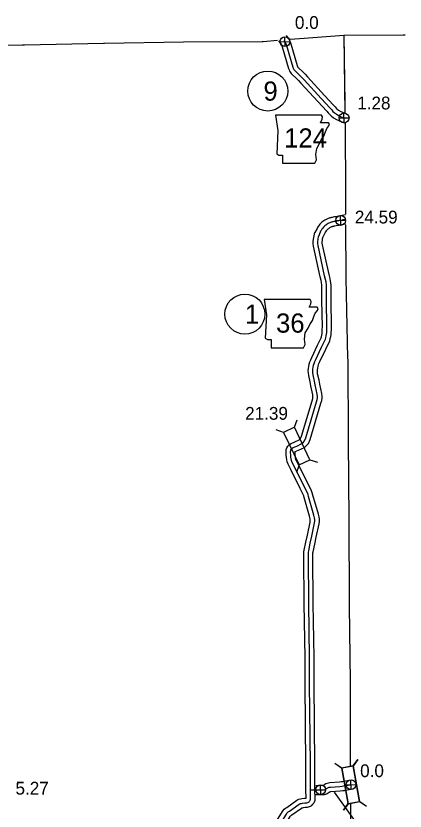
# Model space of a CAD drawing. Extents: x -83719 to 153526, y -11835 to 11446.
# Drawn here: x 2746 to 3174, y 967 to 1842 of the extents above; entities that cross this region are included whole.
import ezdxf

# ---------------------------------------------------------------- set-up
doc = ezdxf.new("R2010")
doc.units = 0
for name, color, linetype in [('Level 10', 7, 'Continuous'), ('Level 12', 7, 'Continuous'), ('Level 2', 7, 'Continuous'), ('Level 20', 7, 'Continuous'), ('Level 21', 7, 'Continuous'), ('Level 25', 7, 'Continuous'), ('Level 26', 7, 'Continuous'), ('Level 27', 7, 'Continuous'), ('Level 58', 7, 'Continuous'), ('Level 59', 7, 'Continuous')]:
    doc.layers.add(name, color=color, linetype=linetype)

msp = doc.modelspace()

# ---------------------------------------------------------------- linework, layer by layer
at = {"layer": 'Level 10'}
for points in [[(3043.27, 1820.9), (3046.89, 1815.81), (3048.45, 1811.48), (3055.41, 1787.63), (3055.76, 1786.74), (3055.92, 1786.38), (3055.95, 1786.32), (3056.15, 1786.11), (3062.47, 1780.02), (3064.29, 1778.17), (3066.94, 1775.26), (3085.57, 1754.96), (3095.38, 1744.24), (3097.23, 1742.2), (3098.49, 1740.75), (3099.28, 1740.02), (3100.99, 1738.76), (3103.42, 1737.35), (3105.44, 1736.38), (3107.85, 1735.31), (3108.05, 1735.23)], [(3035.12, 1815.11), (3037.94, 1811.13), (3038.93, 1808.38), (3045.94, 1784.38), (3046.51, 1782.95), (3047.06, 1781.65), (3048.06, 1780.13), (3049.02, 1779.1), (3055.43, 1772.91), (3057.02, 1771.29), (3059.56, 1768.51), (3078.2, 1748.2), (3087.98, 1737.51), (3089.75, 1735.55), (3091.29, 1733.79), (3092.89, 1732.3), (3095.51, 1730.38), (3098.74, 1728.5), (3101.24, 1727.3), (3104.01, 1726.08), (3108.19, 1724.44)], [(3108.75, 1623.39), (3106.98, 1623.06), (3104.88, 1622.67), (3102.88, 1622.28), (3101.24, 1621.97), (3100.14, 1621.77), (3099.53, 1621.66), (3098.09, 1621.4), (3096.58, 1621.1), (3095.05, 1620.82), (3093.96, 1620.61), (3093.16, 1620.47), (3092.5, 1620.29), (3091.53, 1620.04), (3090.75, 1619.8), (3089.54, 1619.36), (3088.26, 1618.8), (3087.28, 1618.3), (3085.93, 1617.55), (3084.86, 1616.82), (3083.9, 1616.09), (3082.83, 1615.28), (3082.09, 1614.55), (3081.28, 1613.81), (3080.61, 1613.07), (3079.75, 1612.09), (3078.47, 1610.41), (3077.87, 1609.43), (3077.38, 1608.56), (3075.11, 1604.03)], [(3108.81, 1613.22), (3106.75, 1612.84), (3104.77, 1612.46), (3103.04, 1612.13), (3101.89, 1611.93), (3101.32, 1611.82), (3099.95, 1611.57), (3098.44, 1611.28), (3096.89, 1610.99), (3095.78, 1610.78), (3095.4, 1610.71), (3095.05, 1610.61), (3094.21, 1610.41), (3093.94, 1610.32), (3093.26, 1610.08), (3092.57, 1609.77), (3092, 1609.48), (3091.19, 1609.03), (3090.7, 1608.7), (3089.93, 1608.11), (3089.37, 1607.69), (3088.97, 1607.29), (3088.37, 1606.74), (3088.07, 1606.42), (3087.5, 1605.76), (3086.73, 1604.76), (3086.49, 1604.35), (3086.2, 1603.85), (3085.87, 1603.19), (3083.9, 1598.85)], [(3063.82, 981.25), (3065.14, 981.31), (3065.22, 981.34), (3065.31, 981.38), (3065.31, 981.41), (3065.07, 990.38), (3065.01, 1018.37), (3064.18, 1106.99), (3064.2, 1136), (3063.2, 1195.38), (3062.85, 1247.99), (3062.83, 1250.44), (3062.92, 1252.58), (3063.3, 1254.43), (3065.09, 1262.94), (3066.79, 1270.66), (3069.78, 1285.03), (3069.94, 1286.45), (3069.94, 1287.68), (3069.72, 1288.97), (3069.12, 1291.63), (3063.31, 1312.18), (3062.74, 1314.08), (3062.15, 1315.56), (3058.89, 1322.25), (3048.58, 1342.93), (3045.46, 1348.88), (3044.53, 1351.39), (3043.96, 1353.79), (3043.64, 1356.28), (3043.4, 1358.91), (3043.31, 1361.27), (3043.31, 1363.27), (3043.52, 1365.01), (3043.96, 1366.8), (3045.13, 1368.93), (3047, 1370.73), (3048.87, 1371.72), (3053.01, 1373.48), (3057.74, 1375.75), (3058.72, 1376.73), (3059.26, 1377.33), (3060.23, 1379.64), (3072.07, 1418.85), (3072.75, 1421.2), (3072.9, 1422.16), (3072.88, 1423.13), (3072.61, 1425.15), (3070.55, 1435.3), (3069.8, 1439.43), (3068.19, 1446.49), (3067.81, 1449.37), (3067.68, 1451.77), (3067.85, 1454.19), (3068.28, 1456.47), (3068.7, 1458.99), (3069.45, 1461.54), (3070.41, 1463.87), (3071.61, 1466.3), (3077.93, 1479.85), (3081.95, 1488.09), (3082.22, 1489.26), (3082.58, 1491.12), (3082.88, 1492.88), (3083.1, 1494.49), (3083.19, 1497.18), (3083.32, 1500.18), (3082.75, 1529.21), (3082.75, 1545.85), (3082.42, 1548.79), (3081.97, 1551.07), (3080.89, 1555.31), (3073.5, 1588.82), (3073.09, 1591.84), (3073.23, 1594.1), (3073.53, 1596.5), (3075.11, 1604.03)], [(3064.31, 971.26), (3066.81, 971.38), (3068.91, 972), (3070.22, 972.66), (3071.52, 973.37), (3072.82, 974.56), (3073.84, 975.85), (3074.56, 977.29), (3075.18, 979.21), (3075.32, 981.2), (3075.07, 990.52), (3075.01, 1018.43), (3074.18, 1107.08), (3074.2, 1136.17), (3073.2, 1195.5), (3072.85, 1248.06), (3072.83, 1250.28), (3072.87, 1251.35), (3073.09, 1252.38), (3074.87, 1260.84), (3076.56, 1268.56), (3079.66, 1283.43), (3079.94, 1285.9), (3079.93, 1288.54), (3079.54, 1290.91), (3078.81, 1294.1), (3072.91, 1314.97), (3072.19, 1317.38), (3071.3, 1319.61), (3067.86, 1326.67), (3057.48, 1347.48), (3054.62, 1352.95), (3054.13, 1354.28), (3053.81, 1355.6), (3053.58, 1357.38), (3053.38, 1359.55), (3053.31, 1361.46), (3053.31, 1362.66), (3053.32, 1362.75), (3057.13, 1364.36), (3063.62, 1367.48), (3065.97, 1369.84), (3067.83, 1371.89), (3069.65, 1376.26), (3081.66, 1416.02), (3082.54, 1419.05), (3082.91, 1421.51), (3082.86, 1423.88), (3082.48, 1426.79), (3080.37, 1437.18), (3079.6, 1441.43), (3078.04, 1448.26), (3077.78, 1450.3), (3077.7, 1451.71), (3077.78, 1452.9), (3078.12, 1454.71), (3078.47, 1456.75), (3078.9, 1458.23), (3079.52, 1459.75), (3080.62, 1461.97), (3086.96, 1475.54), (3091.43, 1484.71), (3092, 1487.16), (3092.42, 1489.33), (3092.77, 1491.39), (3093.07, 1493.66), (3093.18, 1496.79), (3093.32, 1500.07), (3092.75, 1529.31), (3092.75, 1546.4), (3092.32, 1550.32), (3091.72, 1553.29), (3090.62, 1557.62), (3083.36, 1590.57), (3083.13, 1592.21), (3083.19, 1593.17), (3083.9, 1598.85)], [(3076.11, 995.46), (3084.27, 995.49), (3084.7, 995.82), (3085.77, 996.62), (3087.02, 997.33), (3088.49, 997.9), (3089.87, 998.24), (3091.53, 998.5), (3101.97, 999.23), (3104.28, 999.51), (3105.77, 999.79), (3108.75, 1000.28), (3113.22, 1001.07)], [(3075.79, 985.46), (3085.51, 985.49), (3087.06, 985.78), (3088.4, 986.33), (3089.69, 987.04), (3090.74, 987.86), (3091.25, 988.23), (3091.32, 988.27), (3091.5, 988.34), (3091.85, 988.43), (3092.65, 988.55), (3102.92, 989.27), (3105.8, 989.62), (3107.5, 989.94), (3110.44, 990.42), (3114.97, 991.22)], [(3007.11, 916.79), (3021.91, 938.47), (3039.41, 966.54), (3040.2, 967.75), (3041.3, 969.14), (3042.7, 970.28), (3044.1, 971.15), (3055.3, 979.18), (3057.36, 980.09), (3059.05, 980.51), (3060.69, 980.86), (3063.43, 981.21)], [(3015.36, 911.15), (3030.29, 933.01), (3047.84, 961.15), (3048.33, 961.91), (3048.47, 962.08), (3048.51, 962.12), (3049.66, 962.83), (3060.3, 970.45), (3060.61, 970.59), (3061.31, 970.76), (3062.39, 971), (3064.7, 971.29)]]:
    msp.add_lwpolyline(points, dxfattribs=at)
at = {"layer": 'Level 12'}
msp.add_lwpolyline([(3114.09, 996.15), (3114.21, 996.17)], dxfattribs=at)
at = {"layer": 'Level 2'}
for points in [[(3173.28, 1821.2), (3172.15, 1821.07), (3107, 1820.68), (3063.08, 1817.52), (3047.85, 1816.36)], [(3107, 1820.68), (3107.92, 1746.32)], [(3107, 1820.68), (3108.05, 1735.23)], [(3174.29, 1821.2), (3173.28, 1821.2)], [(3033.67, 1815.25), (3018.04, 1813.99), (3017.14, 1814.01), (2930.3, 1813.62), (2843.61, 1812.13), (2842.21, 1812.1), (2755.43, 1810.27), (2753.13, 1810.29), (2668.08, 1808.86), (2665.08, 1808.76), (2581.49, 1807.21), (2523.79, 1806.92)], [(3108.19, 1724.44), (3108.6, 1643.93), (3108.66, 1641.89), (3108.75, 1624.12)], [(3108.81, 1612.32), (3109.12, 1554.75), (3109.21, 1553.88), (3111.07, 1465.77), (3111.18, 1463.97), (3111.49, 1376.42), (3111.46, 1375.12), (3112.2, 1287.61), (3112.58, 1196.52), (3112.71, 1193.05), (3113.56, 1137.08)], [(3113.56, 1137.08), (3113.97, 1109.94), (3113.87, 1107.26), (3113.86, 1020.95), (3113.99, 1018.61), (3113.99, 1017.06)], [(3114.07, 974.88), (3114.15, 932.17), (3114.18, 930.54), (3114.6, 842.53), (3114.69, 841.13), (3115.18, 774.82), (3115.57, 763.88), (3115.65, 760.91), (3115.67, 759.54), (3115.53, 758.86), (3115.42, 758.09), (3115.24, 756.85), (3115.22, 754.54), (3115.19, 743.98), (3115.91, 664.81), (3115.98, 660.54), (3116.26, 573.57), (3116.21, 569.56), (3116.13, 484.41), (3116.32, 481.98), (3117.02, 397.13), (3117.05, 395.59), (3117.05, 378.05)]]:
    msp.add_lwpolyline(points, dxfattribs=at)
at = {"layer": 'Level 20'}
for p, q in [((3052.45, 1389.63), (3055.37, 1397.93)), ((3040.55, 1383.91), (3032.25, 1386.83)), ((3057.7, 1348.22), (3054.78, 1339.91)), ((3069.59, 1353.93), (3077.9, 1351.01)), ((3104.26, 1014.51), (3097.04, 1019.55)), ((3104.54, 1014.25), (3097.33, 1019.29)), ((3117.54, 1016.56), (3104.54, 1014.25)), ((3117.25, 1016.82), (3122.29, 1024.03)), ((3117.54, 1016.56), (3122.58, 1023.77)), ((3124.46, 977.57), (3117.54, 1016.56)), ((3104.54, 1014.25), (3111.46, 975.26)), ((3111.17, 975.52), (3106.14, 968.31)), ((3111.46, 975.26), (3106.42, 968.05)), ((3111.46, 975.26), (3124.46, 977.57)), ((3124.17, 977.83), (3131.39, 972.79)), ((3124.46, 977.57), (3131.67, 972.53))]:
    msp.add_line(p, q, dxfattribs=at)
for points in [[(3069.59, 1353.93), (3052.45, 1389.63), (3040.55, 1383.91), (3057.7, 1348.22)], [(3104.26, 1014.51), (3111.17, 975.52), (3124.17, 977.83), (3117.25, 1016.82)]]:
    msp.add_lwpolyline(points, close=True, dxfattribs=at)
at = {"layer": 'Level 21'}
msp.add_line((3096.08, 987.8), (3133.47, 936.32), dxfattribs=at)
for points in [[(3031.59, 1733.23), (3034.13, 1716.31), (3033, 1690.65), (3035.26, 1689.24), (3039.49, 1689.24), (3039.49, 1680.22), (3075.01, 1680.22), (3076.71, 1683.89), (3076.14, 1689.81), (3076.99, 1696.58), (3080.09, 1701.93), (3082.06, 1705.88), (3084.88, 1710.11), (3086.57, 1714.62), (3087.98, 1718.29), (3090.52, 1721.39), (3091.09, 1723.36), (3089.96, 1724.77), (3081.22, 1724.77), (3083.19, 1728.72), (3083.47, 1731.26), (3082.3, 1733.21)], [(3019.03, 1530.14), (3021.57, 1513.22), (3020.44, 1487.56), (3022.7, 1486.15), (3026.93, 1486.15), (3026.93, 1477.13), (3062.46, 1477.13), (3064.15, 1480.8), (3063.59, 1486.72), (3064.43, 1493.49), (3067.53, 1498.84), (3069.51, 1502.79), (3072.33, 1507.02), (3074.02, 1511.53), (3075.43, 1515.2), (3077.97, 1518.3), (3078.53, 1520.27), (3077.4, 1521.68), (3068.66, 1521.68), (3070.63, 1525.63), (3070.92, 1528.17), (3069.75, 1530.12)]]:
    msp.add_lwpolyline(points, close=True, dxfattribs=at)
at = {"layer": 'Level 26'}
for p, q in [((3036.6, 1813.88), (3047.45, 1814.13)), ((3042.15, 1808.58), (3041.9, 1819.43)), ((3107.24, 1724.72), (3106.99, 1735.57)), ((3101.69, 1730.02), (3112.54, 1730.27)), ((3103.53, 1611.86), (3103.28, 1622.71)), ((3097.98, 1617.16), (3108.83, 1617.41)), ((3114.9, 990.73), (3114.65, 1001.58)), ((3075.89, 990.56), (3086.74, 990.81)), ((3081.44, 985.26), (3081.19, 996.11)), ((3109.35, 996.03), (3120.2, 996.28))]:
    msp.add_line(p, q, dxfattribs=at)
for centre in [(3042.03, 1814), (3107.12, 1730.14), (3103.41, 1617.28), (3114.77, 996.16), (3081.32, 990.68)]:
    msp.add_circle(centre, 5.43, dxfattribs=at)
at = {"layer": 'Level 27'}
for centre in [(3023.16, 1759.65), (2997.97, 1514.13)]:
    msp.add_circle(centre, 22, dxfattribs=at)
at = {"layer": 'Level 59'}
for points in [[(3040.99, 1815.48), (3042.41, 1813.47), (3043.69, 1809.93), (3050.68, 1786), (3051.14, 1784.84), (3051.49, 1784.02), (3052.01, 1783.23), (3052.59, 1782.6), (3058.95, 1776.46), (3060.65, 1774.73), (3063.25, 1771.88), (3081.88, 1751.58), (3091.68, 1740.87), (3093.49, 1738.87), (3094.89, 1737.27), (3096.08, 1736.16), (3098.25, 1734.57), (3101.08, 1732.93), (3103.34, 1731.84), (3105.93, 1730.69), (3108.27, 1729.78)], [(3108.78, 1618.31), (3107.9, 1618.14), (3105.81, 1617.75), (3103.82, 1617.37), (3102.14, 1617.05), (3101.02, 1616.85), (3100.43, 1616.74), (3099.02, 1616.48), (3097.51, 1616.19), (3095.97, 1615.91), (3094.87, 1615.7), (3094.28, 1615.59), (3093.78, 1615.45), (3092.87, 1615.23), (3092.34, 1615.06), (3091.4, 1614.72), (3090.41, 1614.29), (3089.64, 1613.89), (3088.56, 1613.29), (3087.78, 1612.76), (3086.91, 1612.1), (3086.1, 1611.49), (3085.53, 1610.92), (3084.82, 1610.28), (3084.34, 1609.75), (3083.62, 1608.92), (3082.6, 1607.58), (3082.18, 1606.89), (3081.79, 1606.21), (3081.35, 1605.34), (3080.9, 1604.33), (3078.97, 1599.7)], [(3069.2, 1136.09), (3068.2, 1195.44), (3067.85, 1248.02), (3067.83, 1250.36), (3067.9, 1251.96), (3068.2, 1253.41), (3069.98, 1261.89), (3071.67, 1269.61), (3074.72, 1284.23), (3074.94, 1286.17), (3074.93, 1288.11), (3074.63, 1289.94), (3073.96, 1292.86), (3068.11, 1313.57), (3067.47, 1315.73), (3066.73, 1317.58), (3063.38, 1324.46), (3053.03, 1345.2), (3050.04, 1350.92), (3049.33, 1352.84), (3048.89, 1354.7), (3048.61, 1356.83), (3048.39, 1359.23), (3048.31, 1361.36), (3048.31, 1362.97), (3048.45, 1364.11), (3048.66, 1364.98), (3049.14, 1365.86), (3049.96, 1366.64), (3051.01, 1367.2), (3055.07, 1368.92), (3060.68, 1371.61), (3062.34, 1373.29), (3063.55, 1374.61), (3064.94, 1377.95), (3076.87, 1417.44), (3077.64, 1420.13), (3077.91, 1421.83), (3077.87, 1423.5), (3077.55, 1425.97), (3075.46, 1436.24), (3074.7, 1440.43), (3073.11, 1447.38), (3072.79, 1449.84), (3072.69, 1451.74), (3072.81, 1453.55), (3073.2, 1455.59), (3073.59, 1457.87), (3074.17, 1459.89), (3074.96, 1461.81), (3076.11, 1464.13), (3082.45, 1477.69), (3086.69, 1486.4), (3087.11, 1488.21), (3087.5, 1490.22), (3087.83, 1492.13), (3088.09, 1494.08), (3088.19, 1496.98), (3088.32, 1500.12), (3087.75, 1529.26), (3087.75, 1546.12), (3087.37, 1549.55), (3086.85, 1552.18), (3085.75, 1556.46), (3078.43, 1589.7), (3078.11, 1592.03), (3078.21, 1593.63), (3078.97, 1599.7)], [(3069.18, 1107.04), (3069.2, 1136.09)], [(3064.06, 976.25), (3065.97, 976.35), (3067.07, 976.67), (3067.89, 977.08), (3068.59, 977.46), (3069.14, 977.98), (3069.6, 978.55), (3069.92, 979.19), (3070.24, 980.17), (3070.31, 981.3), (3070.07, 990.45), (3070.01, 1018.4), (3069.18, 1107.04)], [(3070.07, 990.45), (3085.04, 990.49), (3085.64, 990.6), (3086.24, 990.85), (3086.93, 991.23), (3087.72, 991.84), (3088.51, 992.42), (3089.17, 992.8), (3090, 993.12), (3090.86, 993.33), (3092.09, 993.52), (3102.45, 994.25), (3105.04, 994.56), (3106.64, 994.86), (3109.6, 995.35), (3114.21, 996.17)], [(3011.24, 913.97), (3026.1, 935.74), (3043.62, 963.85), (3044.27, 964.83), (3044.88, 965.61), (3045.6, 966.2), (3046.88, 966.99), (3057.8, 974.81), (3058.99, 975.34), (3060.18, 975.63), (3061.54, 975.93), (3064.06, 976.25)]]:
    msp.add_lwpolyline(points, dxfattribs=at)

# ---------------------------------------------------------------- texts
at = {"layer": 'Level 21'}
for s, p in [('124', (3041.15, 1697.47)), ('36', (3032.25, 1493.76))]:
    msp.add_text(s, height=21.12, dxfattribs=at).set_placement(p)
at = {"layer": 'Level 25'}
for s, p in [('0.0', (3053.02, 1828.1)), ('1.28', (3121.59, 1739.46)), ('24.59', (3118.99, 1613.93)), ('0.0', (3124.81, 1004.49))]:
    msp.add_text(s, height=14.08, dxfattribs=at).set_placement(p)
at = {"layer": 'Level 27'}
for s, p in [('9', (3018.43, 1749.09)), ('1', (2997.97, 1503.57))]:
    msp.add_text(s, height=21.12, dxfattribs=at).set_placement(p)
at = {"layer": 'Level 58'}
for s, p in [('21.39', (2998.21, 1397.87)), ('5.27', (2745.46, 985.29))]:
    msp.add_text(s, height=14.08, dxfattribs=at).set_placement(p)

doc.saveas('drawing.dxf')
